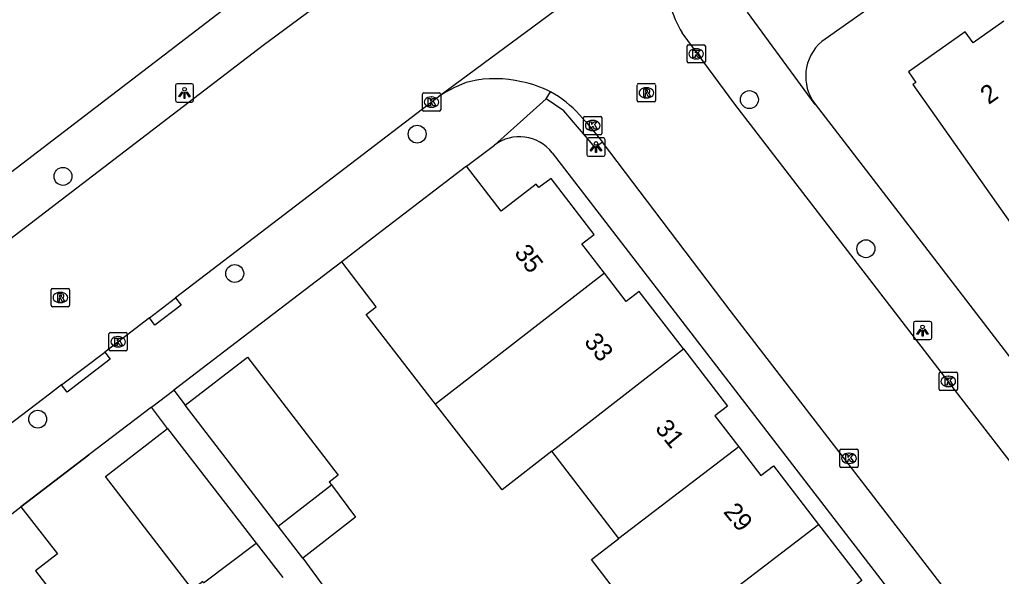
# Model space of a CAD drawing. Extents: x 159353 to 160616, y 385893 to 387321.
# Drawn here: x 159950 to 160003.7, y 387035.4 to 387065.9 of the extents above; entities that cross this region are included whole.
import ezdxf

# ---------------------------------------------------------------- set-up
doc = ezdxf.new("R2010")
doc.units = 0
for name, color, linetype in [('IMGEO_Boom', 7, 'Continuous'), ('IMGEO_Kolk', 7, 'Continuous'), ('IMGEO_Lichtpunt', 7, 'Continuous'), ('IMGEO_Muur', 7, 'Continuous'), ('IMGEO_Pand', 7, 'Continuous'), ('IMGEO_Pand_nummerreeks', 7, 'Continuous'), ('IMGEO_Rijbaan_lokaal_gesloten', 7, 'Continuous'), ('IMGEO_Rijbaan_lokaal_open', 7, 'Continuous'), ('IMGEO_Rioolput', 7, 'Continuous'), ('IMGEO_Voetpad_open', 7, 'Continuous')]:
    doc.layers.add(name, color=color, linetype=linetype)

msp = doc.modelspace()

# ---------------------------------------------------------------- linework, layer by layer
at = {"layer": 'IMGEO_Boom'}
for centre in [(159989.886, 387061.484), (159971.728, 387059.595), (159952.374, 387057.284), (159996.252, 387053.329), (159961.76, 387051.972), (159950.992, 387044.012)]:
    msp.add_circle(centre, 0.489, dxfattribs=at)
at = {"layer": 'IMGEO_Kolk'}
for p, q in [((159986.477, 387063.56), (159986.477, 387064.412)), ((159986.552, 387064.486), (159987.404, 387064.486)), ((159986.965, 387064.266), (159986.99, 387064.266)), ((159987.478, 387064.412), (159987.478, 387063.56)), ((159986.988, 387063.706), (159986.963, 387063.706)), ((159987.404, 387063.486), (159986.552, 387063.486)), ((159972.013, 387060.921), (159972.013, 387061.773)), ((159972.088, 387061.847), (159972.94, 387061.847)), ((159972.501, 387061.627), (159972.526, 387061.627)), ((159973.014, 387061.773), (159973.014, 387060.921)), ((159972.524, 387061.067), (159972.499, 387061.067)), ((159972.94, 387060.847), (159972.088, 387060.847)), ((159980.821, 387059.639), (159980.821, 387060.491)), ((159980.896, 387060.565), (159981.748, 387060.565)), ((159981.822, 387060.491), (159981.822, 387059.639)), ((159981.309, 387060.345), (159981.334, 387060.345)), ((159981.748, 387059.565), (159980.896, 387059.565)), ((159981.332, 387059.785), (159981.307, 387059.785)), ((159954.888, 387047.817), (159954.888, 387048.669)), ((159954.963, 387048.743), (159955.815, 387048.743)), ((159955.889, 387048.669), (159955.889, 387047.817)), ((159955.376, 387048.523), (159955.401, 387048.523)), ((159955.815, 387047.743), (159954.963, 387047.743)), ((159955.399, 387047.963), (159955.374, 387047.963)), ((160000.254, 387045.65), (160000.254, 387046.502)), ((160000.329, 387046.576), (160001.181, 387046.576)), ((160001.255, 387046.502), (160001.255, 387045.65)), ((160000.742, 387046.356), (160000.767, 387046.356)), ((160001.181, 387045.576), (160000.329, 387045.576)), ((160000.765, 387045.796), (160000.74, 387045.796)), ((159994.827, 387041.445), (159994.827, 387042.297)), ((159994.902, 387042.371), (159995.754, 387042.371)), ((159995.828, 387042.297), (159995.828, 387041.445)), ((159995.315, 387042.151), (159995.34, 387042.151)), ((159995.754, 387041.371), (159994.902, 387041.371)), ((159995.338, 387041.591), (159995.313, 387041.591))]:
    msp.add_line(p, q, dxfattribs=at)
for points in [[(159986.477, 387063.56), (159986.477, 387064.412)], [(159986.552, 387064.486), (159987.404, 387064.486)], [(159986.798, 387064.186), (159986.921, 387064.186), (159986.921, 387064.035), (159987.051, 387064.186), (159987.215, 387064.186), (159987.069, 387064.035), (159987.222, 387063.786), (159987.07, 387063.786), (159986.985, 387063.95), (159986.921, 387063.883), (159986.921, 387063.786), (159986.798, 387063.786), (159986.798, 387064.186)], [(159987.478, 387064.412), (159987.478, 387063.56)], [(159987.404, 387063.486), (159986.552, 387063.486)], [(159972.013, 387060.921), (159972.013, 387061.773)], [(159972.088, 387061.847), (159972.94, 387061.847)], [(159972.334, 387061.547), (159972.457, 387061.547), (159972.457, 387061.396), (159972.587, 387061.547), (159972.751, 387061.547), (159972.605, 387061.396), (159972.758, 387061.147), (159972.606, 387061.147), (159972.521, 387061.311), (159972.457, 387061.244), (159972.457, 387061.147), (159972.334, 387061.147), (159972.334, 387061.547)], [(159973.014, 387061.773), (159973.014, 387060.921)], [(159972.94, 387060.847), (159972.088, 387060.847)], [(159980.821, 387059.639), (159980.821, 387060.491)], [(159980.896, 387060.565), (159981.748, 387060.565)], [(159981.822, 387060.491), (159981.822, 387059.639)], [(159981.142, 387060.265), (159981.265, 387060.265), (159981.265, 387060.114), (159981.395, 387060.265), (159981.559, 387060.265), (159981.413, 387060.114), (159981.566, 387059.865), (159981.414, 387059.865), (159981.329, 387060.029), (159981.265, 387059.962), (159981.265, 387059.865), (159981.142, 387059.865), (159981.142, 387060.265)], [(159981.748, 387059.565), (159980.896, 387059.565)], [(159954.888, 387047.817), (159954.888, 387048.669)], [(159954.963, 387048.743), (159955.815, 387048.743)], [(159955.889, 387048.669), (159955.889, 387047.817)], [(159955.209, 387048.443), (159955.332, 387048.443), (159955.332, 387048.292), (159955.462, 387048.443), (159955.626, 387048.443), (159955.48, 387048.292), (159955.633, 387048.043), (159955.481, 387048.043), (159955.396, 387048.207), (159955.332, 387048.14), (159955.332, 387048.043), (159955.209, 387048.043), (159955.209, 387048.443)], [(159955.815, 387047.743), (159954.963, 387047.743)], [(160000.254, 387045.65), (160000.254, 387046.502)], [(160000.329, 387046.576), (160001.181, 387046.576)], [(160001.255, 387046.502), (160001.255, 387045.65)], [(160000.575, 387046.276), (160000.698, 387046.276), (160000.698, 387046.125), (160000.828, 387046.276), (160000.992, 387046.276), (160000.846, 387046.125), (160000.999, 387045.876), (160000.847, 387045.876), (160000.762, 387046.04), (160000.698, 387045.973), (160000.698, 387045.876), (160000.575, 387045.876), (160000.575, 387046.276)], [(160001.181, 387045.576), (160000.329, 387045.576)], [(159994.827, 387041.445), (159994.827, 387042.297)], [(159994.902, 387042.371), (159995.754, 387042.371)], [(159995.828, 387042.297), (159995.828, 387041.445)], [(159995.148, 387042.071), (159995.271, 387042.071), (159995.271, 387041.92), (159995.401, 387042.071), (159995.565, 387042.071), (159995.419, 387041.92), (159995.572, 387041.671), (159995.42, 387041.671), (159995.335, 387041.835), (159995.271, 387041.768), (159995.271, 387041.671), (159995.148, 387041.671), (159995.148, 387042.071)], [(159995.754, 387041.371), (159994.902, 387041.371)]]:
    msp.add_lwpolyline(points, dxfattribs=at)
for centre, start, end in [((159986.554, 387064.41), 91.552, 178.448), ((159986.554, 387064.41), 91.552, 178.448), ((159987.402, 387064.41), 1.552, 88.448), ((159987.402, 387064.41), 1.552, 88.448), ((159986.554, 387063.562), 181.552, 268.448), ((159986.554, 387063.562), 181.552, 268.448), ((159987.402, 387063.562), 271.552, 358.448), ((159987.402, 387063.562), 271.552, 358.448), ((159972.09, 387061.771), 91.552, 178.448), ((159972.09, 387061.771), 91.552, 178.448), ((159972.938, 387061.771), 1.552, 88.448), ((159972.938, 387061.771), 1.552, 88.448), ((159972.09, 387060.923), 181.552, 268.448), ((159972.09, 387060.923), 181.552, 268.448), ((159972.938, 387060.923), 271.552, 358.448), ((159972.938, 387060.923), 271.552, 358.448), ((159980.898, 387060.489), 91.552, 178.448), ((159980.898, 387060.489), 91.552, 178.448), ((159981.746, 387060.489), 1.552, 88.448), ((159981.746, 387060.489), 1.552, 88.448), ((159980.898, 387059.641), 181.552, 268.448), ((159980.898, 387059.641), 181.552, 268.448), ((159981.746, 387059.641), 271.552, 358.448), ((159981.746, 387059.641), 271.552, 358.448), ((159954.965, 387048.667), 91.552, 178.448), ((159954.965, 387048.667), 91.552, 178.448), ((159955.813, 387048.667), 1.552, 88.448), ((159955.813, 387048.667), 1.552, 88.448), ((159954.965, 387047.819), 181.552, 268.448), ((159954.965, 387047.819), 181.552, 268.448), ((159955.813, 387047.819), 271.552, 358.448), ((159955.813, 387047.819), 271.552, 358.448), ((160000.331, 387046.5), 91.552, 178.448), ((160000.331, 387046.5), 91.552, 178.448), ((160001.179, 387046.5), 1.552, 88.448), ((160001.179, 387046.5), 1.552, 88.448), ((160000.331, 387045.652), 181.552, 268.448), ((160000.331, 387045.652), 181.552, 268.448), ((160001.179, 387045.652), 271.552, 358.448), ((160001.179, 387045.652), 271.552, 358.448), ((159994.904, 387042.295), 91.552, 178.448), ((159994.904, 387042.295), 91.552, 178.448), ((159995.752, 387042.295), 1.552, 88.448), ((159995.752, 387042.295), 1.552, 88.448), ((159994.904, 387041.447), 181.552, 268.448), ((159994.904, 387041.447), 181.552, 268.448), ((159995.752, 387041.447), 271.552, 358.448), ((159995.752, 387041.447), 271.552, 358.448)]:
    msp.add_arc(centre, 0.0765, start, end, dxfattribs=at)
for centre, major_axis, ratio, start_param, end_param in [((159986.964, 387063.986), (-0.387, 0.002), 0.722429, 4.712389, 7.853982), ((159986.989, 387063.986), (-0.39, 0.002), 0.717154, 1.570796, 4.712389), ((159972.5, 387061.347), (-0.387, 0.002), 0.722429, 4.712389, 7.853982), ((159972.525, 387061.347), (-0.39, 0.002), 0.717154, 1.570796, 4.712389), ((159981.308, 387060.065), (-0.387, 0.002), 0.722429, 4.712389, 7.853982), ((159981.333, 387060.065), (-0.39, 0.002), 0.717154, 1.570796, 4.712389), ((159955.375, 387048.243), (-0.387, 0.002), 0.722429, 4.712389, 7.853982), ((159955.4, 387048.243), (-0.39, 0.002), 0.717154, 1.570796, 4.712389), ((160000.741, 387046.076), (-0.387, 0.002), 0.722429, 4.712389, 7.853982), ((160000.766, 387046.076), (-0.39, 0.002), 0.717154, 1.570796, 4.712389), ((159995.314, 387041.871), (-0.387, 0.002), 0.722429, 4.712389, 7.853982), ((159995.339, 387041.871), (-0.39, 0.002), 0.717154, 1.570796, 4.712389)]:
    msp.add_ellipse(centre, major_axis=major_axis, ratio=ratio, start_param=start_param, end_param=end_param, dxfattribs=at)
at = {"layer": 'IMGEO_Lichtpunt'}
for p, q in [((159958.518, 387062.252), (159958.518, 387061.445)), ((159958.518, 387062.252), (159958.518, 387061.445)), ((159959.42, 387062.347), (159958.612, 387062.347)), ((159959.42, 387062.347), (159958.612, 387062.347)), ((159959.514, 387061.445), (159959.514, 387062.252)), ((159959.514, 387061.445), (159959.514, 387062.252)), ((159958.612, 387061.351), (159959.42, 387061.351)), ((159958.612, 387061.351), (159959.42, 387061.351)), ((159981.903, 387059.387), (159981.095, 387059.387)), ((159981.903, 387059.387), (159981.095, 387059.387)), ((159981.001, 387059.292), (159981.001, 387058.485)), ((159981.001, 387059.292), (159981.001, 387058.485)), ((159981.997, 387058.485), (159981.997, 387059.292)), ((159981.997, 387058.485), (159981.997, 387059.292)), ((159981.095, 387058.391), (159981.903, 387058.391)), ((159981.095, 387058.391), (159981.903, 387058.391)), ((159998.852, 387049.261), (159998.852, 387048.454)), ((159998.852, 387049.261), (159998.852, 387048.454)), ((159999.754, 387049.356), (159998.946, 387049.356)), ((159999.754, 387049.356), (159998.946, 387049.356)), ((159999.848, 387048.454), (159999.848, 387049.261)), ((159999.848, 387048.454), (159999.848, 387049.261)), ((159998.946, 387048.36), (159999.754, 387048.36)), ((159998.946, 387048.36), (159999.754, 387048.36))]:
    msp.add_line(p, q, dxfattribs=at)
for points in [[(159958.892, 387061.916), (159958.931, 387061.888), (159958.743, 387061.626), (159958.705, 387061.653), (159958.892, 387061.916)], [(159958.994, 387061.868), (159959.041, 387061.868), (159959.041, 387061.546), (159958.994, 387061.546), (159958.994, 387061.868)], [(159959.104, 387061.888), (159959.142, 387061.915), (159959.329, 387061.653), (159959.29, 387061.625), (159959.104, 387061.888)], [(159981.375, 387058.956), (159981.414, 387058.928), (159981.226, 387058.666), (159981.188, 387058.693), (159981.375, 387058.956)], [(159981.477, 387058.908), (159981.524, 387058.908), (159981.524, 387058.586), (159981.477, 387058.586), (159981.477, 387058.908)], [(159981.587, 387058.928), (159981.625, 387058.955), (159981.812, 387058.693), (159981.773, 387058.665), (159981.587, 387058.928)], [(159999.226, 387048.925), (159999.265, 387048.897), (159999.077, 387048.635), (159999.039, 387048.662), (159999.226, 387048.925)], [(159999.328, 387048.877), (159999.375, 387048.877), (159999.375, 387048.555), (159999.328, 387048.555), (159999.328, 387048.877)], [(159999.438, 387048.897), (159999.476, 387048.924), (159999.663, 387048.662), (159999.624, 387048.634), (159999.438, 387048.897)]]:
    msp.add_lwpolyline(points, dxfattribs=at)
for centre in [(159959.017, 387062.05), (159981.5, 387059.09), (159999.351, 387049.059)]:
    msp.add_circle(centre, 0.0994, dxfattribs=at)
for centre, start, end in [((159958.612, 387062.252), 90, 180), ((159958.612, 387062.252), 90, 180), ((159959.42, 387062.252), 0, 90), ((159959.42, 387062.252), 0, 90), ((159958.612, 387061.445), 180, 270), ((159958.612, 387061.445), 180, 270), ((159959.42, 387061.445), 270, 0), ((159959.42, 387061.445), 270, 360), ((159981.095, 387059.292), 90, 180), ((159981.095, 387059.292), 90, 180), ((159981.903, 387059.292), 0, 90), ((159981.903, 387059.292), 0, 90), ((159981.095, 387058.485), 180, 270), ((159981.095, 387058.485), 180, 270), ((159981.903, 387058.485), 270, 0), ((159981.903, 387058.485), 270, 360), ((159998.946, 387049.261), 90, 180), ((159998.946, 387049.261), 90, 180), ((159999.754, 387049.261), 0, 90), ((159999.754, 387049.261), 0, 90), ((159998.946, 387048.454), 180, 270), ((159998.946, 387048.454), 180, 270), ((159999.754, 387048.454), 270, 0), ((159999.754, 387048.454), 270, 360)]:
    msp.add_arc(centre, 0.0946, start, end, dxfattribs=at)
at = {"layer": 'IMGEO_Muur'}
for points in [[(159967.604, 387052.614), (159961.844, 387048.2)], [(159950.063, 387039.224), (159953.778, 387042.062)]]:
    msp.add_lwpolyline(points, dxfattribs=at)
at = {"layer": 'IMGEO_Pand'}
for points in [[(160003.79, 387065.781), (160002.106, 387064.594), (160001.683, 387065.193), (160000, 387064.007), (159998.572, 387063), (159998.981, 387062.42), (159998.818, 387062.304), (160000, 387060.628), (160003.601, 387055.52), (160005.28, 387053.138), (160010.237, 387056.616), (160008.559, 387059.016)], [(159974.43, 387057.851), (159969.292, 387053.902), (159967.604, 387052.614)], [(159981.968, 387051.986), (159980.734, 387053.591), (159981.405, 387054.107), (159979.045, 387057.178), (159978.387, 387056.672), (159978.237, 387056.867), (159976.319, 387055.393), (159974.43, 387057.851)], [(159972.738, 387044.834), (159968.945, 387049.728), (159969.484, 387050.15), (159967.604, 387052.614)], [(159981.968, 387051.986), (159975.477, 387046.956), (159972.738, 387044.834)], [(159986.279, 387047.858), (159983.865, 387050.999), (159983.149, 387050.449), (159981.968, 387051.986)], [(159979.087, 387042.259), (159986.279, 387047.858)], [(159986.279, 387047.858), (159988.693, 387044.717), (159988.005, 387044.188), (159989.299, 387042.504)], [(159959.056, 387044.774), (159962.466, 387047.395), (159967.42, 387040.948), (159966.929, 387040.571), (159967.042, 387040.42)], [(159964.134, 387038.166), (159959.056, 387044.774)], [(159979.087, 387042.259), (159976.372, 387040.144), (159972.738, 387044.834)], [(159960.062, 387035.07), (159960.013, 387035.134), (159959.456, 387034.704), (159954.69, 387040.878), (159958.094, 387043.505)], [(159958.094, 387043.505), (159962.927, 387037.241)], [(159982.759, 387037.482), (159979.087, 387042.259)], [(159989.299, 387042.504), (159982.759, 387037.482)], [(159989.299, 387042.504), (159990.51, 387040.929), (159991.199, 387041.459), (159993.663, 387038.254)], [(159964.134, 387038.166), (159967.042, 387040.42)], [(159967.042, 387040.42), (159968.363, 387038.655), (159965.478, 387036.416)], [(159944.348, 387034.777), (159950.063, 387039.224)], [(159950.063, 387039.224), (159952.066, 387036.652), (159950.872, 387035.721), (159953.772, 387031.938), (159954.565, 387030.905)], [(159965.478, 387036.416), (159964.134, 387038.166)], [(159986.429, 387032.706), (159993.663, 387038.254)], [(159993.663, 387038.254), (159996.022, 387035.184), (159995.324, 387034.648), (159996.622, 387032.959)], [(159986.429, 387032.706), (159982.558, 387029.737), (159981.165, 387031.554), (159983.534, 387033.371), (159981.26, 387036.331), (159982.759, 387037.482)], [(159960.062, 387035.07), (159962.927, 387037.241)], [(159962.927, 387037.241), (159964.38, 387035.358)]]:
    msp.add_lwpolyline(points, dxfattribs=at)
at = {"layer": 'IMGEO_Rijbaan_lokaal_gesloten'}
for points in [[(159974.06, 387072.407), (159971.876, 387070.786), (159963.307, 387064.435), (159951.962, 387055.745), (159916.299, 387028.404), (159884.666, 387004.099)], [(159987.098, 387072.146), (159972.966, 387061.684)], [(159972.966, 387061.684), (159972.71, 387061.498), (159958.522, 387050.642)], [(159957.093, 387049.549), (159958.522, 387050.642)], [(159957.093, 387049.549), (159954.653, 387047.681)], [(159952.301, 387045.882), (159954.653, 387047.681)], [(159952.301, 387045.882), (159951.645, 387045.38), (159936.532, 387033.87)]]:
    msp.add_lwpolyline(points, dxfattribs=at)
at = {"layer": 'IMGEO_Rijbaan_lokaal_open'}
for points in [[(160055.965, 386974.3), (160036.205, 387000.002), (160026.288, 387012.889), (160012.111, 387031.377), (160001.462, 387045.157), (160000, 387047.058), (159989.091, 387061.239), (159986.207, 387065.133)], [(159980.605, 387060.652), (159980.931, 387060.294), (159981.245, 387059.925), (159981.55, 387059.547), (159981.851, 387059.164)], [(160050.555, 386969.608), (160045.03, 386976.662), (160028.607, 386998.199), (160019.146, 387010.43), (160010.722, 387021.522), (159997.367, 387038.891), (159988.838, 387049.954), (159981.851, 387059.164)]]:
    msp.add_lwpolyline(points, dxfattribs=at)
for centre, radius, start, end in [((159990.929, 387068.049), 5.55, 177.692, 211.6909), ((159975.985, 387056.181), 6.444, 77.0101, 102.0889), ((159976.34, 387056.772), 5.959, 106.6238, 124.4839), ((159976.219, 387056.452), 6.129, 62.8477, 78.5755), ((159976.192, 387056.694), 5.928, 41.8895, 61.5512)]:
    msp.add_arc(centre, radius, start, end, dxfattribs=at)
at = {"layer": 'IMGEO_Rioolput'}
for p, q in [((159983.755, 387061.43), (159983.755, 387062.282)), ((159983.83, 387062.356), (159984.682, 387062.356)), ((159984.243, 387062.136), (159984.268, 387062.136)), ((159984.756, 387062.282), (159984.756, 387061.43)), ((159984.266, 387061.576), (159984.241, 387061.576)), ((159984.682, 387061.356), (159983.83, 387061.356)), ((159951.73, 387050.236), (159951.73, 387051.088)), ((159951.805, 387051.162), (159952.657, 387051.162)), ((159952.218, 387050.942), (159952.243, 387050.942)), ((159952.731, 387051.088), (159952.731, 387050.236)), ((159952.241, 387050.382), (159952.216, 387050.382)), ((159952.657, 387050.162), (159951.805, 387050.162))]:
    msp.add_line(p, q, dxfattribs=at)
for points in [[(159983.755, 387061.43), (159983.755, 387062.282)], [(159983.83, 387062.356), (159984.682, 387062.356)], [(159984.344, 387062.054), (159984.092, 387062.056), (159984.092, 387061.656)], [(159984.756, 387062.282), (159984.756, 387061.43)], [(159984.092, 387061.656), (159984.216, 387061.656), (159984.216, 387061.818), (159984.227, 387061.818)], [(159984.27, 387061.975), (159984.216, 387061.975), (159984.216, 387061.894)], [(159984.216, 387061.894), (159984.268, 387061.894)], [(159984.274, 387061.789), (159984.345, 387061.656), (159984.485, 387061.656), (159984.42, 387061.782)], [(159984.682, 387061.356), (159983.83, 387061.356)], [(159951.73, 387050.236), (159951.73, 387051.088)], [(159951.805, 387051.162), (159952.657, 387051.162)], [(159952.319, 387050.86), (159952.067, 387050.862), (159952.067, 387050.462)], [(159952.245, 387050.781), (159952.191, 387050.781), (159952.191, 387050.7)], [(159952.731, 387051.088), (159952.731, 387050.236)], [(159952.067, 387050.462), (159952.191, 387050.462), (159952.191, 387050.624), (159952.202, 387050.624)], [(159952.191, 387050.7), (159952.243, 387050.7)], [(159952.249, 387050.595), (159952.32, 387050.462), (159952.46, 387050.462), (159952.395, 387050.588)], [(159952.657, 387050.162), (159951.805, 387050.162)]]:
    msp.add_lwpolyline(points, dxfattribs=at)
for centre, radius, start, end in [((159983.832, 387062.28), 0.0765, 91.552, 178.448), ((159983.832, 387062.28), 0.0765, 91.552, 178.448), ((159984.343, 387061.944), 0.109, 350.3612, 89.416), ((159984.68, 387062.28), 0.0765, 1.552, 88.448), ((159984.68, 387062.28), 0.0765, 1.552, 88.448), ((159984.226, 387061.765), 0.0533, 26.0293, 88.6989), ((159984.252, 387062.083), 0.19, 274.7715, 282.9687), ((159984.276, 387061.879), 0.0964, 77.0061, 93.1865), ((159984.29, 387061.936), 0.0378, 276.6634, 79.6772), ((159984.341, 387061.944), 0.112, 277.5842, 350.9817), ((159984.325, 387061.729), 0.108, 29.5134, 73.7905), ((159983.832, 387061.432), 0.0765, 181.552, 268.448), ((159983.832, 387061.432), 0.0765, 181.552, 268.448), ((159984.68, 387061.432), 0.0765, 271.552, 358.448), ((159984.68, 387061.432), 0.0765, 271.552, 358.448), ((159951.807, 387051.086), 0.0765, 91.552, 178.448), ((159951.807, 387051.086), 0.0765, 91.552, 178.448), ((159952.251, 387050.685), 0.0964, 77.0061, 93.1865), ((159952.265, 387050.742), 0.0378, 276.6634, 79.6772), ((159952.318, 387050.75), 0.109, 350.3612, 89.416), ((159952.655, 387051.086), 0.0765, 1.552, 88.448), ((159952.655, 387051.086), 0.0765, 1.552, 88.448), ((159951.807, 387050.238), 0.0765, 181.552, 268.448), ((159951.807, 387050.238), 0.0765, 181.552, 268.448), ((159952.201, 387050.571), 0.0533, 26.0293, 88.6989), ((159952.227, 387050.889), 0.19, 274.7715, 282.9687), ((159952.316, 387050.75), 0.112, 277.5842, 350.9817), ((159952.3, 387050.535), 0.108, 29.5134, 73.7905), ((159952.655, 387050.238), 0.0765, 271.552, 358.448), ((159952.655, 387050.238), 0.0765, 271.552, 358.448)]:
    msp.add_arc(centre, radius, start, end, dxfattribs=at)
for centre, major_axis, ratio, start_param, end_param in [((159984.242, 387061.856), (-0.387, 0.002), 0.722429, 4.712389, 7.853982), ((159984.267, 387061.856), (-0.39, 0.002), 0.717154, 1.570796, 4.712389), ((159952.217, 387050.662), (-0.387, 0.002), 0.722429, 4.712389, 7.853982), ((159952.242, 387050.662), (-0.39, 0.002), 0.717154, 1.570796, 4.712389)]:
    msp.add_ellipse(centre, major_axis=major_axis, ratio=ratio, start_param=start_param, end_param=end_param, dxfattribs=at)
at = {"layer": 'IMGEO_Voetpad_open'}
for points in [[(160049.36, 387103.919), (160000, 387069.013), (159994.019, 387064.794), (159993.843, 387064.657)], [(159882.91, 387006.48), (159970.888, 387073.896)], [(159989.763, 387066.269), (159993.459, 387061.217), (159993.479, 387061.232)], [(159975.947, 387058.986), (159978.78, 387061.521)], [(159978.78, 387061.521), (159979.016, 387061.906)], [(159981.851, 387059.164), (159981.455, 387058.859), (159979.749, 387060.869), (159978.78, 387061.521)], [(159993.479, 387061.232), (160000, 387052.753), (160009.008, 387041.041)], [(159974.43, 387057.851), (159975.947, 387058.986)], [(159979.102, 387058.573), (160000, 387031.443), (160023.734, 387000.532)], [(159967.604, 387052.614), (159961.844, 387048.2), (159958.427, 387045.6)], [(159958.522, 387050.642), (159958.825, 387050.245), (159957.396, 387049.152), (159957.093, 387049.549)], [(159954.653, 387047.681), (159954.959, 387047.286), (159952.607, 387045.487), (159952.301, 387045.882)], [(159957.207, 387044.671), (159958.427, 387045.6)], [(159958.427, 387045.6), (159959.056, 387044.774)], [(159957.207, 387044.671), (159953.778, 387042.062), (159950.063, 387039.224)], [(159958.094, 387043.505), (159957.207, 387044.671)], [(159965.478, 387036.416), (159969.845, 387030.438)]]:
    msp.add_lwpolyline(points, dxfattribs=at)
for centre, radius, start, end in [((159995.457, 387062.754), 2.496, 130.2978, 217.5692), ((159977.318, 387057.199), 2.252, 37.5987, 127.4857)]:
    msp.add_arc(centre, radius, start, end, dxfattribs=at)

# ---------------------------------------------------------------- texts
at = {"layer": 'IMGEO_Pand_nummerreeks'}
for s, rotation, p in [('2', 35.1911, (160002.96, 387061.183)), ('35', 307.391, (159976.995, 387053.091)), ('33', 309.3276, (159980.81, 387048.223)), ('31', 309.3291, (159984.689, 387043.49)), ('29', 309.3291, (159988.424, 387038.93))]:
    msp.add_text(s, height=1, rotation=rotation, dxfattribs=at).set_placement(p)

doc.saveas('drawing.dxf')
